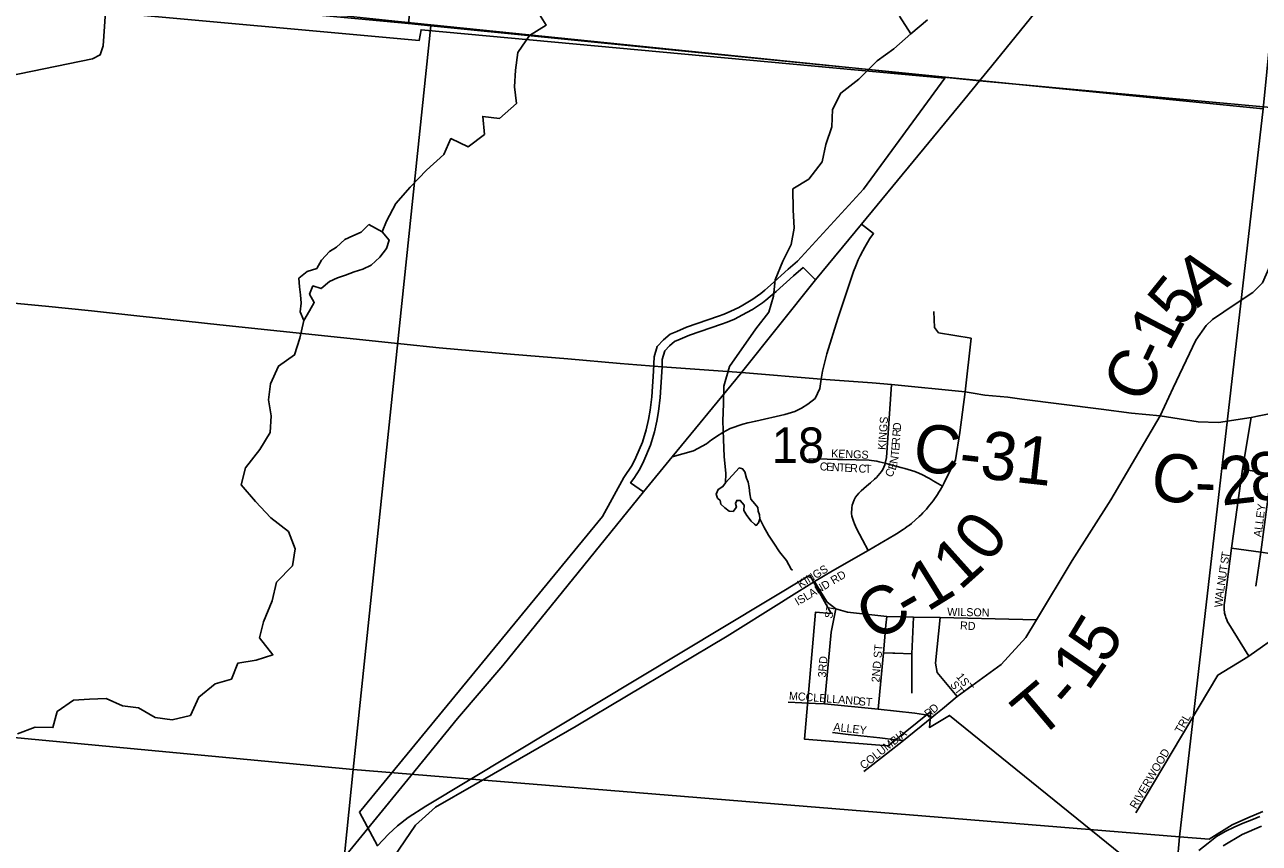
# Model space of a CAD drawing. Extents: x 0 to 1064, y 0 to 440.
# Drawn here: x 179.73 to 203.09, y 146.1 to 161.59 of the extents above; entities that cross this region are included whole.
import ezdxf

# ---------------------------------------------------------------- set-up
doc = ezdxf.new("R2010")
doc.units = 0
for name, color, linetype in [('GM_X_City_Street', 7, 'Continuous'), ('GM_X_City_Street_Text', 7, 'Continuous'), ('GM_X_Corporation', 7, 'Continuous'), ('GM_X_County_Road', 7, 'Continuous'), ('GM_X_County_Road_Text', 7, 'Continuous'), ('GM_X_County_Subdivision', 7, 'Continuous'), ('GM_X_Interchange_Ramps', 7, 'Continuous'), ('GM_X_Interstate_Route', 7, 'Continuous'), ('GM_X_Major_River', 7, 'Continuous'), ('GM_X_Minor_Lake', 7, 'Continuous'), ('GM_X_Minor_River', 7, 'Continuous'), ('GM_X_Section', 7, 'Continuous'), ('GM_X_Section_Text', 7, 'Continuous'), ('GM_X_State_Route', 7, 'Continuous'), ('GM_X_Township', 7, 'Continuous'), ('GM_X_Township_Road', 7, 'Continuous'), ('GM_X_Township_Road_Text', 7, 'Continuous'), ('GM_X_Township_ROW', 7, 'Continuous'), ('GM_X_Township_Subdivision', 7, 'Continuous'), ('GM_X_Township_Subdivision_Text', 7, 'Continuous')]:
    doc.layers.add(name, color=color, linetype=linetype)

msp = doc.modelspace()

# ---------------------------------------------------------------- linework, layer by layer
at = {"layer": 'GM_X_City_Street'}
for points in [[(174.331, 158.898), (174.342, 158.906), (174.576, 159.087), (174.847, 159.27), (176.622, 159.388), (176.769, 159.453), (176.808, 159.573), (176.884, 159.773), (176.966, 159.911), (178.237, 160.373), (181.011, 160.94), (181.153, 161.017), (181.21, 161.186), (181.268, 162.018)], [(194.8, 154.882), (194.97, 154.87)], [(194.188, 150.751), (194.67, 151.054), (195.016, 151.253)], [(188.224, 147.199), (190.165, 148.313), (193.02, 150.019), (194.051, 150.665)], [(196.971, 148.543), (197.093, 148.644)], [(195.605, 147.459), (196.033, 147.792), (196.355, 148.042), (196.895, 148.479), (196.971, 148.543)], [(196.736, 148.538), (196.809, 148.527), (196.895, 148.479)], [(196.205, 148.058), (196.355, 148.042)], [(186.604, 145.687), (186.61, 145.695), (187.123, 146.442), (187.503, 146.785), (188.224, 147.199)]]:
    msp.add_lwpolyline(points, dxfattribs=at)
at = {"layer": 'GM_X_Corporation'}
msp.add_lwpolyline([(181.15, 161.841), (187.193, 161.29), (187.229, 161.494), (197.141, 160.576), (195.602, 158.479), (194.353, 157.115), (194.172, 156.96), (193.839, 156.659), (193.735, 156.567), (193.655, 156.503), (193.595, 156.459), (193.508, 156.398), (193.413, 156.336), (193.316, 156.279), (193.24, 156.238), (193.09, 156.166), (192.962, 156.112), (192.857, 156.074), (192.25, 155.865), (192.069, 155.786), (191.941, 155.731), (191.815, 155.627), (191.698, 155.498), (191.636, 155.305), (191.623, 155.032), (191.593, 154.55), (191.563, 154.296), (191.533, 154.12), (191.488, 153.924), (191.417, 153.688), (191.294, 153.4), (191.224, 153.253), (191.066, 153.02), (190.659, 152.284), (186.06, 146.69), (186.4, 146.052), (186.612, 146.271), (186.781, 146.429), (186.984, 146.59), (187.316, 146.799), (194.584, 151.175), (194.991, 150.448), (194.692, 150.474), (194.482, 148.072), (196.065, 147.943), (196.875, 148.592), (196.847, 148.292), (197.23, 148.519), (201.32, 145.207)], dxfattribs=at)
at = {"layer": 'GM_X_County_Road'}
for points in [[(201.214, 154.185), (201.462, 154.718), (201.887, 155.617), (202.085, 155.896), (202.208, 156.013), (202.417, 156.156), (202.748, 156.375), (202.967, 156.522), (203.152, 156.703), (203.292, 157.021), (203.428, 157.469), (203.81, 158.622), (203.977, 159.364), (204.065, 159.95), (204.079, 160.015)], [(197.524, 154.641), (197.641, 155.66)], [(194.97, 154.87), (195.762, 154.815), (196.131, 154.783), (197.524, 154.641), (197.677, 154.615)], [(195.016, 151.253), (195.686, 151.641), (196.011, 151.828), (196.054, 151.853), (196.224, 151.955), (196.349, 152.035), (196.389, 152.063), (196.429, 152.092), (196.469, 152.122), (196.507, 152.153), (196.656, 152.283), (196.691, 152.317), (196.725, 152.352), (196.759, 152.388), (196.792, 152.425), (196.824, 152.463), (196.886, 152.539), (196.916, 152.579), (196.945, 152.619), (196.973, 152.659), (197.001, 152.7), (197.027, 152.742), (197.053, 152.784), (197.078, 152.826), (197.093, 152.854), (197.13, 152.921), (197.339, 153.356), (197.423, 153.875), (197.524, 154.641)], [(197.677, 154.615), (197.899, 154.578), (198.335, 154.54), (198.6, 154.506)], [(198.6, 154.506), (200.1, 154.314), (200.671, 154.239), (201.214, 154.185)], [(208.562, 154.401), (208.593, 154.594), (207.355, 154.508), (205.557, 154.411), (204.406, 154.347), (204.05, 154.298), (203.672, 154.286), (203.501, 154.239), (203.249, 154.217), (203.087, 154.19), (202.936, 154.158), (202.318, 154.061), (201.935, 154.072), (201.214, 154.185)], [(194.051, 150.665), (194.188, 150.751)]]:
    msp.add_lwpolyline(points, dxfattribs=at)
at = {"layer": 'GM_X_County_Subdivision'}
msp.add_lwpolyline([(197.641, 155.66), (197.022, 155.757), (196.941, 155.859), (196.93, 156.16)], dxfattribs=at)
at = {"layer": 'GM_X_Interchange_Ramps'}
for points in [[(194.8, 154.882), (194.826, 155.031), (194.905, 155.363), (195.114, 156.028), (195.41, 156.916), (195.453, 157.025), (195.502, 157.138), (195.539, 157.215), (195.588, 157.313), (195.625, 157.382), (195.673, 157.465), (195.72, 157.544), (195.791, 157.636), (195.564, 157.816)], [(194.695, 156.763), (194.457, 156.994), (194.277, 156.84), (193.946, 156.539), (193.837, 156.444), (193.753, 156.377), (193.689, 156.329), (193.597, 156.265), (193.497, 156.2), (193.394, 156.14), (193.313, 156.096), (193.156, 156.02), (193.02, 155.963), (192.91, 155.923), (192.308, 155.716), (192.133, 155.639), (192.025, 155.593), (191.926, 155.511), (191.84, 155.416), (191.788, 155.256), (191.792, 155.113)], [(191.792, 155.113), (191.783, 155.021), (191.752, 154.536), (191.721, 154.273), (191.69, 154.088), (191.643, 153.883), (191.568, 153.633), (191.44, 153.334), (191.365, 153.176), (191.253, 152.999), (191.192, 152.921), (191.434, 152.751)]]:
    msp.add_lwpolyline(points, dxfattribs=at)
at = {"layer": 'GM_X_Interstate_Route'}
for points in [[(198.03, 160.812), (200.468, 163.827), (205.06, 169.444), (205.177, 169.587), (205.587, 170.092), (206.175, 170.736)], [(197.518, 160.186), (197.798, 160.524), (198.03, 160.812)], [(193.182, 154.873), (193.292, 155.005), (194.695, 156.763), (195.564, 157.816), (197.518, 160.186)], [(191.977, 153.412), (193.182, 154.873)], [(186.219, 146.381), (186.27, 146.444), (187.036, 147.378), (187.915, 148.463), (188.772, 149.466), (191.434, 152.751), (191.977, 153.412)], [(177.371, 133.701), (177.4, 133.769), (177.765, 134.485), (178.18, 135.278), (178.658, 136.171), (179.069, 136.941), (179.479, 137.648), (179.944, 138.381), (180.422, 139.056), (180.828, 139.635), (181.357, 140.373), (181.986, 141.198), (182.601, 141.941), (183.421, 142.971), (184.037, 143.7), (184.83, 144.685), (185.573, 145.587), (186.219, 146.381)]]:
    msp.add_lwpolyline(points, dxfattribs=at)
at = {"layer": 'GM_X_Major_River'}
msp.add_lwpolyline([(203.1, 146.609), (202.947, 146.545), (202.787, 146.481), (202.628, 146.411), (202.444, 146.323), (202.284, 146.228), (202.124, 146.104), (201.945, 145.961)], dxfattribs=at)
at = {"layer": 'GM_X_Minor_Lake'}
for points in [[(185.625, 157.381), (185.496, 157.298), (185.341, 157.131), (185.253, 156.974), (185.069, 156.917), (184.915, 156.792), (184.924, 156.627), (184.946, 156.475), (184.955, 156.322), (184.94, 156.158), (185.01, 155.993), (185.117, 156.173), (185.205, 156.33), (185.116, 156.49), (185.18, 156.647), (185.337, 156.595), (185.492, 156.732), (185.645, 156.802), (185.798, 156.848), (185.963, 156.912), (186.123, 156.964), (186.282, 157.04), (186.449, 157.189), (186.574, 157.351), (186.625, 157.514), (186.488, 157.669), (186.241, 157.808)], [(186.241, 157.808), (186.093, 157.664), (185.939, 157.594), (185.786, 157.524), (185.625, 157.381)], [(193.606, 152.386), (193.601, 152.453), (193.542, 152.521), (193.471, 152.614), (193.448, 152.712), (193.438, 152.834), (193.415, 152.932), (193.387, 153.011), (193.352, 153.128), (193.311, 153.183), (193.25, 153.202), (192.99, 152.921)], [(192.99, 152.921), (192.94, 152.849), (192.853, 152.796), (192.815, 152.705), (192.838, 152.632), (192.886, 152.589), (192.903, 152.515), (192.975, 152.447), (193.059, 152.384), (193.132, 152.377), (193.194, 152.461), (193.177, 152.528), (193.202, 152.589), (193.269, 152.587), (193.341, 152.495), (193.333, 152.398), (193.392, 152.299), (193.475, 152.194), (193.535, 152.138), (193.571, 152.113), (193.614, 152.161), (193.64, 152.24), (193.635, 152.313), (193.606, 152.386)]]:
    msp.add_lwpolyline(points, dxfattribs=at)
at = {"layer": 'GM_X_Minor_River'}
for points in [[(189.404, 161.882), (189.593, 161.578), (189.282, 161.384), (189.058, 161.062), (189.015, 160.728), (188.997, 160.412), (189.033, 160.096), (188.711, 159.811), (188.395, 159.853), (188.425, 159.513), (188.121, 159.276), (187.793, 159.434), (187.659, 159.13), (187.331, 158.839), (187.021, 158.517), (186.747, 158.207), (186.571, 157.871), (186.488, 157.669)], [(196.81, 161.681), (196.499, 161.414), (196.281, 161.748)], [(196.499, 161.414), (196.177, 161.135), (195.861, 160.904), (195.514, 160.558), (195.174, 160.296), (195.016, 159.987), (195.004, 159.659), (194.888, 159.319), (194.821, 158.997), (194.566, 158.669), (194.262, 158.48), (194.268, 158.085), (194.286, 157.739), (194.231, 157.43), (194.073, 157.114), (193.927, 156.761), (193.897, 156.452), (193.806, 156.148), (193.562, 155.832), (193.064, 155.121), (192.96, 154.751), (192.948, 154.417), (192.936, 154.095), (192.948, 153.743), (192.966, 153.421), (192.997, 153.099), (192.99, 152.921)], [(185.01, 155.993), (184.935, 155.656), (184.832, 155.34), (184.527, 155.128), (184.375, 154.794), (184.339, 154.49), (184.388, 154.186), (184.369, 153.87), (184.175, 153.548), (183.907, 153.202), (183.822, 152.88), (184.096, 152.564), (184.381, 152.255), (184.716, 151.999), (184.843, 151.671), (184.795, 151.35), (184.491, 151.04), (184.412, 150.687), (184.247, 150.293), (184.168, 149.989), (184.424, 149.667), (184.108, 149.564), (183.761, 149.509), (183.639, 149.205), (183.329, 149.114), (183.019, 148.865), (182.861, 148.519), (182.515, 148.434), (182.192, 148.477), (181.882, 148.665), (181.578, 148.701), (181.268, 148.841), (180.952, 148.829), (180.648, 148.805), (180.338, 148.592), (180.259, 148.288), (179.924, 148.294), (179.59, 148.173)], [(193.64, 152.24), (193.716, 152.086), (193.805, 151.932), (193.905, 151.778), (194.012, 151.612), (194.143, 151.451), (194.231, 151.285), (194.255, 151.266)]]:
    msp.add_lwpolyline(points, dxfattribs=at)
at = {"layer": 'GM_X_Section'}
for points in [[(188.674, 177.899), (204.778, 176.294), (203.165, 159.995), (187.411, 161.566), (186.988, 161.611)], [(171.08, 163.095), (171.141, 163.094), (186.988, 161.611), (187.411, 161.566), (185.94, 147.495), (169.688, 149.028)], [(187.411, 161.566), (203.165, 159.995), (201.579, 146.222), (185.94, 147.495)], [(169.688, 149.028), (185.94, 147.495), (184.27, 131.039), (168.142, 132.406), (169.612, 148.278)]]:
    msp.add_lwpolyline(points, close=True, dxfattribs=at)
for points in [[(203.158, 146.7), (202.877, 146.584), (202.577, 146.451), (202.141, 146.175), (201.579, 146.222), (203.165, 159.995)], [(184.27, 131.039), (185.94, 147.495), (201.579, 146.222), (201.538, 145.72)]]:
    msp.add_lwpolyline(points, dxfattribs=at)
at = {"layer": 'GM_X_State_Route'}
for points in [[(181.904, 156.072), (180.988, 156.174), (180.122, 156.26), (179.388, 156.33), (178.875, 156.38)], [(186.844, 155.548), (183.419, 155.91), (182.087, 156.052), (181.904, 156.072)], [(187.641, 155.466), (187.57, 155.472), (186.844, 155.548)], [(188.918, 155.357), (187.641, 155.466)], [(190.994, 155.181), (190.007, 155.264), (188.918, 155.357)], [(191.313, 155.154), (190.994, 155.181)], [(191.632, 155.127), (191.313, 155.154)], [(193.292, 155.005), (191.792, 155.113), (191.632, 155.127)], [(194.8, 154.882), (193.292, 155.005)], [(193.41, 154.054), (193.56, 154.089), (194.113, 154.215), (194.303, 154.271), (194.424, 154.331), (194.549, 154.409), (194.683, 154.517), (194.774, 154.702), (194.8, 154.882)], [(192.773, 153.766), (192.816, 153.796), (192.941, 153.873), (193.078, 153.948), (193.317, 154.033), (193.41, 154.054)], [(191.977, 153.412), (192.382, 153.527), (192.628, 153.658), (192.723, 153.732), (192.773, 153.766)]]:
    msp.add_lwpolyline(points, dxfattribs=at)
at = {"layer": 'GM_X_Township'}
for points in [[(204.065, 159.95), (197.797, 160.524), (186.791, 161.648), (184.998, 161.839), (177.006, 162.512), (171.148, 163.083), (171.843, 173.257), (171.813, 173.58), (171.769, 174.091), (171.768, 174.64), (172.259, 177.199), (172.326, 177.548), (172.397, 178.099), (174.276, 195.789), (174.285, 195.865), (191.843, 210.26), (208.143, 208.67)], [(202.407, 146.049), (202.767, 146.264), (203.135, 146.424)]]:
    msp.add_lwpolyline(points, dxfattribs=at)
at = {"layer": 'GM_X_Township_Road'}
for points in [[(197.093, 148.644), (197.373, 148.876), (198.207, 149.485), (198.674, 149.994), (198.872, 150.329), (199.552, 151.451), (200.284, 152.6), (201.214, 154.185)], [(196.157, 149.698), (196.196, 149.697), (196.515, 149.685)]]:
    msp.add_lwpolyline(points, dxfattribs=at)
at = {"layer": 'GM_X_Township_ROW'}
msp.add_lwpolyline([(196.513, 148.942), (196.515, 149.685)], dxfattribs=at)
at = {"layer": 'GM_X_Township_Subdivision'}
for points in [[(195.686, 151.641), (195.583, 151.84), (195.47, 152.057), (195.448, 152.102), (195.427, 152.147), (195.408, 152.193), (195.379, 152.29), (195.374, 152.342), (195.377, 152.448), (195.387, 152.5), (195.402, 152.551), (195.421, 152.6), (195.446, 152.646), (195.51, 152.727), (195.559, 152.769), (195.659, 152.857), (195.697, 152.89), (195.734, 152.922), (195.809, 152.988), (195.844, 153.022), (195.878, 153.058), (195.909, 153.095), (195.938, 153.133), (195.964, 153.173), (195.986, 153.216), (196.003, 153.26), (196.012, 153.29), (196.033, 153.402), (196.131, 154.783)], [(203.501, 154.239), (203.317, 153.082), (203.118, 151.61), (203.026, 150.962)], [(202.895, 149.642), (202.512, 150.255), (202.492, 150.29), (202.474, 150.329), (202.458, 150.37), (202.449, 150.398), (202.435, 150.455), (202.43, 150.482), (202.427, 150.513), (202.424, 150.552), (202.424, 150.582), (202.426, 150.615), (202.43, 150.651), (202.566, 151.685), (202.77, 153.18), (202.936, 154.158)], [(194.564, 153.373), (194.911, 153.368), (195.11, 153.363), (195.21, 153.361), (195.705, 153.346), (195.754, 153.341), (195.803, 153.335), (195.852, 153.327), (195.9, 153.318), (196.012, 153.29), (196.092, 153.269), (196.332, 153.204), (196.38, 153.191), (196.569, 153.134), (196.616, 153.117), (196.638, 153.108), (196.661, 153.099), (196.706, 153.08), (196.836, 153.009), (196.878, 152.984), (196.92, 152.957), (197.093, 152.854)], [(208.204, 152.429), (207.072, 152.545), (206.586, 152.637), (205.948, 152.712), (205.651, 152.766), (205.419, 152.81), (204.911, 152.858), (204.36, 152.923), (203.842, 152.993), (203.539, 153.036), (203.317, 153.082), (202.77, 153.18)], [(202.566, 151.685), (203.118, 151.61), (203.631, 151.535), (204.295, 151.454), (204.62, 151.395)], [(194.67, 151.054), (194.807, 150.832), (194.913, 150.665), (195.074, 150.538), (195.296, 150.47), (196.039, 150.388), (196.548, 150.379), (197.05, 150.37), (198.872, 150.329)], [(194.862, 148.736), (194.986, 150.097), (195.074, 150.538)], [(196.025, 150.229), (196.039, 150.388)], [(196.515, 149.685), (196.548, 150.379)], [(197.373, 148.876), (196.992, 149.332), (196.961, 149.51), (197.05, 150.37)], [(200.753, 146.677), (202.305, 149.283), (202.793, 149.576), (202.895, 149.642), (203.518, 150.083), (203.86, 150.179), (204.216, 150.22), (206.068, 150.316)], [(195.881, 148.64), (195.977, 149.705), (196.025, 150.229)], [(195.977, 149.705), (196.157, 149.698)], [(194.176, 148.772), (194.69, 148.745)], [(194.69, 148.745), (194.862, 148.736), (195.881, 148.64), (196.573, 148.561), (196.736, 148.538)], [(195.012, 148.193), (195.31, 148.159)], [(195.31, 148.159), (195.907, 148.092)], [(195.907, 148.092), (196.205, 148.058)]]:
    msp.add_lwpolyline(points, dxfattribs=at)

# ---------------------------------------------------------------- texts
at = {"layer": 'GM_X_City_Street_Text'}
for s, height, rotation, p in [('ISLAND RD', 0.1515, 30.6979, (194.356, 150.591)), ('KINGS', 0.1515, 31.4293, (194.407, 150.92)), ('R', 0.152, 35.7381, (196.82, 148.467)), ('D', 0.152, 42.3926, (196.932, 148.549)), ('COLUMBIA', 0.1515, 38.4173, (195.605, 147.492))]:
    msp.add_text(s, height=height, rotation=rotation, dxfattribs=at).set_placement(p)
at = {"layer": 'GM_X_County_Road_Text'}
for s, height, rotation, p in [('A', 0.909, 35.2036, (201.919, 156.22)), ('5', 0.909, 51.0678, (201.618, 155.833)), ('1', 0.909, 62.4016, (201.387, 155.381)), ('C', 0.909, 64.9377, (200.919, 154.385)), ('-', 0.909, 64.6201, (201.233, 155.055)), ('C-31', 0.9091, 353.6231, (196.511, 153.154)), ('8', 0.909, 7.6604, (202.958, 152.554)), ('C', 0.909, 350.3811, (200.994, 152.636)), ('2', 0.909, 6.5463, (202.383, 152.488)), ('-', 0.909, 357.6449, (201.856, 152.498)), ('0', 0.909, 52.455, (197.966, 151.376)), ('1', 0.909, 41.8808, (197.425, 150.868)), ('1', 0.909, 31.8105, (196.809, 150.469)), ('C', 0.909, 29.5546, (195.802, 149.896)), ('-', 0.909, 29.6464, (196.453, 150.265))]:
    msp.add_text(s, height=height, rotation=rotation, dxfattribs=at).set_placement(p)
at = {"layer": 'GM_X_Section_Text'}
msp.add_text('18', height=0.6697, rotation=0, dxfattribs=at).set_placement((193.863, 153.298))
at = {"layer": 'GM_X_Township_Road_Text'}
for s, rotation, p in [('5', 58.5369, (200.198, 149.462)), ('1', 55.3474, (199.849, 148.955)), ('T', 40.176, (198.908, 148.042)), ('-', 48.7111, (199.532, 148.584))]:
    msp.add_text(s, height=0.909, rotation=rotation, dxfattribs=at).set_placement(p)
at = {"layer": 'GM_X_Township_Subdivision_Text'}
for s, height, rotation, p in [('KINGS', 0.1515, 85.9166, (196.021, 153.539)), ('D', 0.152, 85.9097, (196.305, 153.911)), ('R', 0.152, 85.9023, (196.285, 153.632)), ('R', 0.152, 85.9161, (196.297, 153.791)), ('KENGS', 0.1515, 357.5051, (194.985, 153.405)), ('T', 0.152, 84.7719, (196.267, 153.416)), ('E', 0.152, 85.6958, (196.277, 153.525)), ('C', 0.152, 356.866, (194.77, 153.158)), ('E', 0.152, 356.8565, (194.89, 153.152)), ('N', 0.152, 356.874, (194.997, 153.146)), ('T', 0.152, 356.8565, (195.13, 153.138)), ('E', 0.152, 356.8605, (195.236, 153.133)), ('E', 0.152, 71.9134, (196.204, 153.147)), ('N', 0.152, 79.9551, (196.242, 153.271)), ('R', 0.152, 356.8676, (195.343, 153.127)), ('C', 0.152, 356.9623, (195.503, 153.118)), ('T', 0.152, 357.48, (195.624, 153.112)), ('C', 0.152, 58.1491, (196.123, 153.009)), ('ALLEY', 0.1515, 82.5682, (203.13, 151.887)), ('S', 0.152, 81.5511, (202.501, 151.377)), ('T', 0.152, 81.526, (202.517, 151.482)), ('U', 0.152, 81.533, (202.46, 151.1)), ('T', 0.152, 81.5511, (202.48, 151.232)), ('L', 0.152, 81.526, (202.425, 150.862)), ('N', 0.152, 81.5568, (202.44, 150.968)), ('W', 0.152, 85.9611, (202.394, 150.56)), ('A', 0.152, 82.0399, (202.406, 150.731)), ('ST', 0.1515, 78.6957, (195.008, 150.342)), ('WILSON', 0.1515, 358.9397, (197.184, 150.405)), ('RD', 0.1515, 356.9884, (197.424, 150.148)), ('2ND ST', 0.1515, 85.1332, (195.901, 149.139)), ('3RD', 0.1515, 85.5949, (194.888, 149.232)), ('1ST', 0.1515, 307.8725, (197.347, 149.249)), ('ST', 0.1515, 307.5629, (197.231, 149.099)), ('MCCLELLAND', 0.1515, 355.786, (194.185, 148.818)), ('ST', 0.1515, 356.4254, (195.505, 148.712)), ('ALLEY', 0.1515, 353.7954, (195.026, 148.23)), ('TRL', 0.1515, 60.5219, (201.612, 148.164)), ('RIVERWOOD', 0.1515, 59.4999, (200.758, 146.738))]:
    msp.add_text(s, height=height, rotation=rotation, dxfattribs=at).set_placement(p)

doc.saveas('drawing.dxf')
